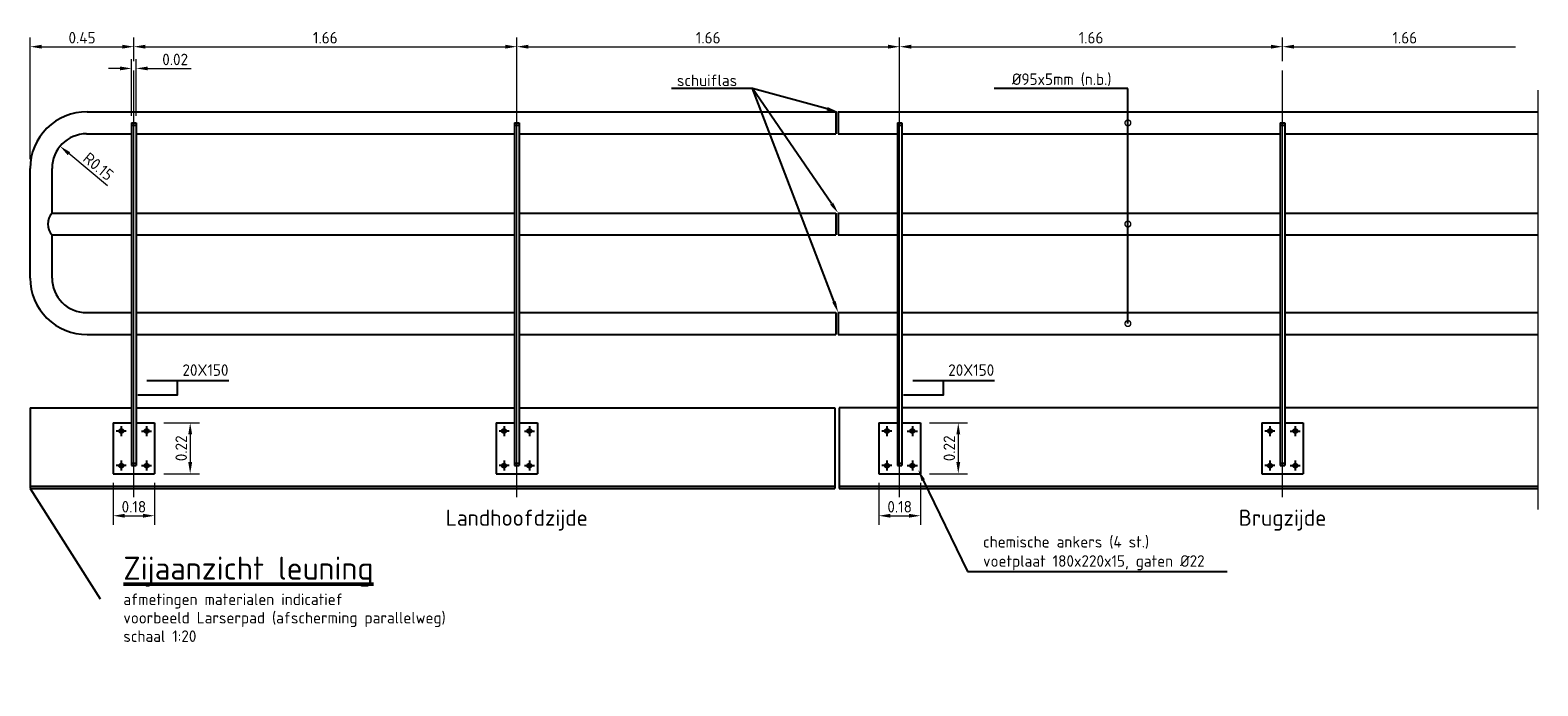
# Model space of a CAD drawing. Header units: metres. Extents: x -699 to 2316, y -1199 to 781.
# Tile 353 of 593: x 711.03 to 717.57, y -279.75 to -276.9. Entities that reach past the tile are written whole.
import ezdxf
from ezdxf import colors
from ezdxf.entities.mleader import LeaderData, LeaderLine
from ezdxf.enums import TextEntityAlignment as Align
from ezdxf.math import Vec2, Vec3

# ---------------------------------------------------------------- set-up
doc = ezdxf.new("R2010")
doc.units = ezdxf.units.M
doc.header["$PDMODE"] = 1
doc.linetypes.add('XX-AFBREEK', pattern=[7, 4, -1, 1, -1])
doc.linetypes.add('XX-HART', pattern=[13, 4, -2, 1, -2, 4])
for name, color, linetype, lineweight in [('B-WE-BC-BETONVORM-GD', 90, 'Continuous', 25), ('N-WE-BV-HARTLIJN-G', 7, 'XX-HART', 18), ('N-WE-SC-STAALVORM-G', 140, 'Continuous', 25), ('X-XX-AL-AFBREEKLIJN-G', 7, 'XX-AFBREEK', 18), ('X-XX-AL-M-20', 7, 'Continuous', 18), ('X-XX-AL-T25', 7, 'Continuous', 25), ('X-XX-AL-T25-20', 7, 'Continuous', 25), ('X-XX-AL-T35', 50, 'Continuous', 35), ('X-XX-AL-T50', 130, 'Continuous', 50)]:
    doc.layers.add(name, color=color, linetype=linetype, lineweight=lineweight)
doc.styles.add('NLCS-ISO-M20-T25', font='NLCS-ISO.ttf', dxfattribs={"height": 0.05})
doc.styles.add('NLCS-ISO-M20-T50', font='NLCS-ISO.ttf', dxfattribs={"height": 0.1})
doc.dimstyles.new('NLCS-M20-T25-PIJL_A_L2_H1', dxfattribs={"dimscale": 0.02, "dimtxt": 2.5, "dimasz": 2.5, "dimexe": 2, "dimexo": 2, "dimgap": 0.7, "dimtad": 1, "dimzin": 0, "dimdsep": 46, "dimtxsty": 'NLCS-ISO-M20-T25', "dimcen": 0, "dimdle": 2, "dimclrd": 256, "dimclre": 256, "dimclrt": 256, "dimadec": 1, "dimazin": 0, "dimtfac": 1, "dimtdec": 3, "dimtofl": 0, "dimtmove": 0, "dimatfit": 3, "dimfxl": 2, "dimtfillclr": 256, "dimtolj": 1, "dimtzin": 0, "dimlwd": -1, "dimlwe": -1, "dimarcsym": 0})

# ---------------------------------------------------------------- blocks, each defined once
blk = doc.blocks.new('*D2128')
at = {"layer": 'Defpoints', "color": 0, "transparency": 16777216}
for p in [(713.1416, -276.9723), (711.4807, -277.0757), (713.1416, -278.8323)]:
    blk.add_point(p, dxfattribs=at)
at = {"layer": 'X-XX-AL-M-20', "transparency": 16777216}
for p, q in [((711.4807, -277.0357), (711.4807, -276.9323)), ((711.5307, -276.9723), (713.0916, -276.9723)), ((713.1416, -278.7923), (713.1416, -276.9323))]:
    blk.add_line(p, q, dxfattribs=at)
for points in [[(711.5307, -276.9639), (711.5307, -276.9806), (711.4807, -276.9723)], [(713.0916, -276.9639), (713.0916, -276.9806), (713.1416, -276.9723)]]:
    blk.add_solid(points, dxfattribs=at)
at = {"layer": 'X-XX-AL-M-20', "transparency": 16777216, "insert": (712.3111, -276.9333), "char_height": 0.05, "attachment_point": 5, "style": 'NLCS-ISO-M20-T25'}
blk.add_mtext('\\A1;1.66', dxfattribs=at)
blk = doc.blocks.new('*D2129')
at = {"layer": 'Defpoints', "color": 0, "transparency": 16777216}
for p in [(711.4807, -276.9723), (711.4807, -277.0757), (711.0307, -277.5003)]:
    blk.add_point(p, dxfattribs=at)
at = {"layer": 'X-XX-AL-M-20', "transparency": 16777216}
for p, q in [((711.0307, -277.4603), (711.0307, -276.9323)), ((711.0807, -276.9723), (711.4307, -276.9723)), ((711.4807, -277.0357), (711.4807, -276.9323))]:
    blk.add_line(p, q, dxfattribs=at)
for points in [[(711.0807, -276.9639), (711.0807, -276.9806), (711.0307, -276.9723)], [(711.4307, -276.9639), (711.4307, -276.9806), (711.4807, -276.9723)]]:
    blk.add_solid(points, dxfattribs=at)
at = {"layer": 'X-XX-AL-M-20', "transparency": 16777216, "insert": (711.2557, -276.9333), "char_height": 0.05, "attachment_point": 5, "style": 'NLCS-ISO-M20-T25'}
blk.add_mtext('\\A1;0.45', dxfattribs=at)
blk = doc.blocks.new('*D2130')
at = {"layer": 'Defpoints', "color": 0, "transparency": 16777216}
for p in [(716.4634, -276.9723), (716.4634, -277.0757), (714.8025, -277.1942)]:
    blk.add_point(p, dxfattribs=at)
at = {"layer": 'X-XX-AL-M-20', "transparency": 16777216}
for p, q in [((714.8025, -277.1542), (714.8025, -276.9323)), ((714.8525, -276.9723), (716.4134, -276.9723)), ((716.4634, -277.0357), (716.4634, -276.9323))]:
    blk.add_line(p, q, dxfattribs=at)
for points in [[(714.8525, -276.9639), (714.8525, -276.9806), (714.8025, -276.9723)], [(716.4134, -276.9639), (716.4134, -276.9806), (716.4634, -276.9723)]]:
    blk.add_solid(points, dxfattribs=at)
at = {"layer": 'X-XX-AL-M-20', "transparency": 16777216, "insert": (715.6329, -276.9333), "char_height": 0.05, "attachment_point": 5, "style": 'NLCS-ISO-M20-T25'}
blk.add_mtext('\\A1;1.66', dxfattribs=at)
blk = doc.blocks.new('*D2131')
at = {"layer": 'Defpoints', "color": 0, "transparency": 16777216}
for p in [(711.4907, -277.0666), (711.4707, -277.3128), (711.4907, -277.3128)]:
    blk.add_point(p, dxfattribs=at)
at = {"layer": 'X-XX-AL-M-20', "transparency": 16777216}
for p, q in [((711.4707, -277.2728), (711.4707, -277.0266)), ((711.4907, -277.2728), (711.4907, -277.0266)), ((711.4207, -277.0666), (711.3707, -277.0666)), ((711.5407, -277.0666), (711.7287, -277.0666))]:
    blk.add_line(p, q, dxfattribs=at)
for points in [[(711.4207, -277.0583), (711.4207, -277.0749), (711.4707, -277.0666)], [(711.5407, -277.0583), (711.5407, -277.0749), (711.4907, -277.0666)]]:
    blk.add_solid(points, dxfattribs=at)
at = {"layer": 'X-XX-AL-M-20', "transparency": 16777216, "insert": (711.6597, -277.0276), "char_height": 0.05, "attachment_point": 5, "style": 'NLCS-ISO-M20-T25'}
blk.add_mtext('\\A1;0.02', dxfattribs=at)
blk = doc.blocks.new('*D2132')
at = {"layer": 'Defpoints', "color": 0, "transparency": 16777216}
for p in [(711.3907, -278.8249), (711.5707, -278.8249), (711.5707, -279.0075)]:
    blk.add_point(p, dxfattribs=at)
at = {"layer": 'X-XX-AL-M-20', "transparency": 16777216}
for p, q in [((711.3907, -278.8649), (711.3907, -279.0475)), ((711.5707, -278.8649), (711.5707, -279.0475)), ((711.4407, -279.0075), (711.5207, -279.0075))]:
    blk.add_line(p, q, dxfattribs=at)
for points in [[(711.4407, -278.9991), (711.4407, -279.0158), (711.3907, -279.0075)], [(711.5207, -278.9991), (711.5207, -279.0158), (711.5707, -279.0075)]]:
    blk.add_solid(points, dxfattribs=at)
at = {"layer": 'X-XX-AL-M-20', "transparency": 16777216, "insert": (711.4807, -278.9685), "char_height": 0.05, "attachment_point": 5, "style": 'NLCS-ISO-M20-T25'}
blk.add_mtext('\\A1;0.18', dxfattribs=at)
blk = doc.blocks.new('*D2133')
at = {"layer": 'Defpoints', "color": 0, "transparency": 16777216}
for p in [(711.5707, -278.6049), (711.5707, -278.8249), (711.7249, -278.8249)]:
    blk.add_point(p, dxfattribs=at)
at = {"layer": 'X-XX-AL-M-20', "transparency": 16777216}
for p, q in [((711.6107, -278.6049), (711.7649, -278.6049)), ((711.7249, -278.6549), (711.7249, -278.7749)), ((711.6107, -278.8249), (711.7649, -278.8249))]:
    blk.add_line(p, q, dxfattribs=at)
for points in [[(711.7166, -278.6549), (711.7333, -278.6549), (711.7249, -278.6049)], [(711.7166, -278.7749), (711.7333, -278.7749), (711.7249, -278.8249)]]:
    blk.add_solid(points, dxfattribs=at)
at = {"layer": 'X-XX-AL-M-20', "transparency": 16777216, "insert": (711.6859, -278.7149), "char_height": 0.05, "attachment_point": 5, "rotation": 90, "style": 'NLCS-ISO-M20-T25'}
blk.add_mtext('\\A1;0.22', dxfattribs=at)
blk = doc.blocks.new('*D2134')
at = {"layer": 'Defpoints', "color": 0, "transparency": 16777216}
for p in [(714.8025, -276.9723), (713.1416, -277.0757), (714.8025, -278.8323)]:
    blk.add_point(p, dxfattribs=at)
at = {"layer": 'X-XX-AL-M-20', "transparency": 16777216}
for p, q in [((713.1416, -277.0357), (713.1416, -276.9323)), ((713.1916, -276.9723), (714.7525, -276.9723)), ((714.8025, -278.7923), (714.8025, -276.9323))]:
    blk.add_line(p, q, dxfattribs=at)
for points in [[(713.1916, -276.9639), (713.1916, -276.9806), (713.1416, -276.9723)], [(714.7525, -276.9639), (714.7525, -276.9806), (714.8025, -276.9723)]]:
    blk.add_solid(points, dxfattribs=at)
at = {"layer": 'X-XX-AL-M-20', "transparency": 16777216, "insert": (713.972, -276.9333), "char_height": 0.05, "attachment_point": 5, "style": 'NLCS-ISO-M20-T25'}
blk.add_mtext('\\A1;1.66', dxfattribs=at)
blk = doc.blocks.new('*D2135')
at = {"layer": 'Defpoints', "color": 0, "transparency": 16777216}
for p in [(714.7125, -278.8249), (714.8925, -278.8249), (714.8925, -279.0075)]:
    blk.add_point(p, dxfattribs=at)
at = {"layer": 'X-XX-AL-M-20', "transparency": 16777216}
for p, q in [((714.7125, -278.8649), (714.7125, -279.0475)), ((714.8925, -278.8649), (714.8925, -279.0475)), ((714.7625, -279.0075), (714.8425, -279.0075))]:
    blk.add_line(p, q, dxfattribs=at)
for points in [[(714.7625, -278.9991), (714.7625, -279.0158), (714.7125, -279.0075)], [(714.8425, -278.9991), (714.8425, -279.0158), (714.8925, -279.0075)]]:
    blk.add_solid(points, dxfattribs=at)
at = {"layer": 'X-XX-AL-M-20', "transparency": 16777216, "insert": (714.8025, -278.9685), "char_height": 0.05, "attachment_point": 5, "style": 'NLCS-ISO-M20-T25'}
blk.add_mtext('\\A1;0.18', dxfattribs=at)
blk = doc.blocks.new('*D2136')
at = {"layer": 'Defpoints', "color": 0, "transparency": 16777216}
for p in [(714.8925, -278.6049), (714.8925, -278.8249), (715.0568, -278.8249)]:
    blk.add_point(p, dxfattribs=at)
at = {"layer": 'X-XX-AL-M-20', "transparency": 16777216}
for p, q in [((714.9325, -278.6049), (715.0968, -278.6049)), ((715.0568, -278.6549), (715.0568, -278.7749)), ((714.9325, -278.8249), (715.0968, -278.8249))]:
    blk.add_line(p, q, dxfattribs=at)
for points in [[(715.0485, -278.6549), (715.0652, -278.6549), (715.0568, -278.6049)], [(715.0485, -278.7749), (715.0652, -278.7749), (715.0568, -278.8249)]]:
    blk.add_solid(points, dxfattribs=at)
at = {"layer": 'X-XX-AL-M-20', "transparency": 16777216, "insert": (715.0178, -278.7149), "char_height": 0.05, "attachment_point": 5, "rotation": 90, "style": 'NLCS-ISO-M20-T25'}
blk.add_mtext('\\A1;0.22', dxfattribs=at)
blk = doc.blocks.new('*D2146')
at = {"layer": 'Defpoints', "color": 0, "transparency": 16777216}
for p in [(711.1605, -277.4043), (711.2757, -277.5003)]:
    blk.add_point(p, dxfattribs=at)
at = {"layer": 'X-XX-AL-M-20', "transparency": 16777216}
blk.add_line((711.3664, -277.5759), (711.1989, -277.4363), dxfattribs=at)
blk.add_solid([(711.2042, -277.4299), (711.1935, -277.4427), (711.1605, -277.4043)], dxfattribs=at)
at = {"layer": 'X-XX-AL-M-20', "transparency": 16777216, "insert": (711.3268, -277.4921), "char_height": 0.05, "attachment_point": 5, "rotation": 320.19588, "style": 'NLCS-ISO-M20-T25'}
blk.add_mtext('\\A1;R0.15', dxfattribs=at)
blk = doc.blocks.new('_DotSmall')
at = {"color": 0, "linetype": 'ByBlock', "const_width": 0.5}
blk.add_lwpolyline([(-0.0625, 0, 1), (0.0625, 0, 1)], format="xyb", close=True, dxfattribs=at)

msp = doc.modelspace()

# ---------------------------------------------------------------- linework, layer by layer
at = {"layer": 'B-WE-BC-BETONVORM-GD'}
for p, q in [((711.0307, -278.5398), (711.4707, -278.5398)), ((711.0307, -278.5398), (711.0307, -278.8898)), ((711.4907, -278.5398), (713.1316, -278.5398)), ((713.1516, -278.5398), (714.5207, -278.5398)), ((714.5207, -278.5398), (714.5207, -278.8898)), ((714.5407, -278.5398), (714.5407, -278.8898)), ((714.7925, -278.5398), (714.5407, -278.5398)), ((716.4534, -278.5398), (714.8125, -278.5398)), ((717.5709, -278.5398), (716.4734, -278.5398)), ((711.0307, -278.8796), (714.5207, -278.8796)), ((711.0307, -278.8898), (714.5207, -278.8898)), ((711.0307, -278.8898), (711.3338, -279.368)), ((714.5407, -278.8796), (717.5709, -278.8796)), ((714.5407, -278.8898), (717.5709, -278.8898))]:
    msp.add_line(p, q, dxfattribs=at)
at = {"layer": 'N-WE-BV-HARTLIJN-G', "color": 1}
for p, q in [((711.4807, -278.9265), (711.4807, -277.0757)), ((713.1416, -278.9265), (713.1416, -277.0757)), ((714.8025, -278.9265), (714.8025, -277.0757)), ((716.4634, -278.9265), (716.4634, -277.0757))]:
    msp.add_line(p, q, dxfattribs=at)
at = {"layer": 'N-WE-SC-STAALVORM-G'}
for p, q in [((711.2775, -277.2553), (714.5257, -277.2553)), ((714.5257, -277.2553), (714.5257, -277.3503)), ((714.5357, -277.2553), (714.5357, -277.3503)), ((714.5357, -277.2553), (717.5709, -277.2553)), ((711.2757, -277.3503), (711.4707, -277.3503)), ((711.4707, -277.3028), (711.4707, -278.7899)), ((711.4707, -277.3028), (711.4907, -277.3028)), ((711.4707, -277.3128), (711.4907, -277.3128)), ((711.4907, -277.3028), (711.4907, -278.7899)), ((711.4907, -277.3503), (713.1316, -277.3503)), ((713.1316, -277.3028), (713.1316, -278.7899)), ((713.1316, -277.3028), (713.1516, -277.3028)), ((713.1316, -277.3128), (713.1516, -277.3128)), ((713.1516, -277.3028), (713.1516, -278.7899)), ((713.1516, -277.3503), (714.5257, -277.3503)), ((714.5357, -277.3503), (714.7925, -277.3503)), ((714.7925, -277.3028), (714.7925, -278.7899)), ((714.7925, -277.3028), (714.8125, -277.3028)), ((714.7925, -277.3128), (714.8125, -277.3128)), ((714.8125, -277.3028), (714.8125, -278.7899)), ((714.8125, -277.3503), (716.4534, -277.3503)), ((716.4534, -277.3028), (716.4534, -278.7899)), ((716.4534, -277.3028), (716.4734, -277.3028)), ((716.4534, -277.3128), (716.4734, -277.3128)), ((716.4734, -277.3028), (716.4734, -278.7899)), ((716.4734, -277.3503), (717.5709, -277.3503)), ((711.0307, -277.9759), (711.0307, -277.5003)), ((711.1257, -277.6943), (711.1257, -277.5003)), ((711.1257, -277.6943), (711.4707, -277.6943)), ((711.4907, -277.6943), (713.1316, -277.6943)), ((713.1516, -277.6943), (714.5257, -277.6943)), ((714.5257, -277.6943), (714.5257, -277.7893)), ((714.5357, -277.6943), (714.5357, -277.7893)), ((714.5357, -277.6943), (714.7925, -277.6943)), ((714.8125, -277.6943), (716.4534, -277.6943)), ((716.4734, -277.6943), (717.5709, -277.6943)), ((711.1257, -277.9759), (711.1257, -277.7893)), ((711.1257, -277.7893), (711.4707, -277.7893)), ((711.4907, -277.7893), (713.1316, -277.7893)), ((713.1516, -277.7893), (714.5257, -277.7893)), ((714.5357, -277.7893), (714.7925, -277.7893)), ((714.8125, -277.7893), (716.4534, -277.7893)), ((716.4734, -277.7893), (717.5709, -277.7893)), ((711.2757, -278.1259), (711.4707, -278.1259)), ((711.4907, -278.1259), (713.1316, -278.1259)), ((713.1516, -278.1259), (714.5257, -278.1259)), ((714.5257, -278.1259), (714.5257, -278.2209)), ((714.5357, -278.1259), (714.5357, -278.2209)), ((714.5357, -278.1259), (714.7925, -278.1259)), ((714.8125, -278.1259), (716.4534, -278.1259)), ((716.4734, -278.1259), (717.5709, -278.1259)), ((711.2775, -278.2209), (711.4707, -278.2209)), ((711.4907, -278.2209), (713.1316, -278.2209)), ((713.1516, -278.2209), (714.5257, -278.2209)), ((714.5357, -278.2209), (714.7925, -278.2209)), ((714.8125, -278.2209), (716.4534, -278.2209)), ((716.4734, -278.2209), (717.5709, -278.2209)), ((711.3907, -278.6049), (711.4707, -278.6049)), ((711.3907, -278.6049), (711.3907, -278.8249)), ((711.4907, -278.6049), (711.5707, -278.6049)), ((711.5707, -278.6049), (711.5707, -278.8249)), ((713.0516, -278.6049), (713.1316, -278.6049)), ((713.0516, -278.6049), (713.0516, -278.8249)), ((713.1516, -278.6049), (713.2316, -278.6049)), ((713.2316, -278.6049), (713.2316, -278.8249)), ((714.7125, -278.6049), (714.7925, -278.6049)), ((714.7125, -278.6049), (714.7125, -278.8249)), ((714.8125, -278.6049), (714.8925, -278.6049)), ((714.8925, -278.6049), (714.8925, -278.8249)), ((716.3734, -278.6049), (716.4534, -278.6049)), ((716.3734, -278.6049), (716.3734, -278.8249)), ((716.4734, -278.6049), (716.5534, -278.6049)), ((716.5534, -278.6049), (716.5534, -278.8249)), ((711.4474, -278.6399), (711.4039, -278.6399)), ((711.4257, -278.6181), (711.4257, -278.6616)), ((711.5139, -278.6399), (711.5574, -278.6399)), ((711.5357, -278.6181), (711.5357, -278.6616)), ((713.1083, -278.6399), (713.0648, -278.6399)), ((713.0866, -278.6181), (713.0866, -278.6616)), ((713.1748, -278.6399), (713.2183, -278.6399)), ((713.1966, -278.6181), (713.1966, -278.6616)), ((714.7692, -278.6399), (714.7257, -278.6399)), ((714.7475, -278.6181), (714.7475, -278.6616)), ((714.8357, -278.6399), (714.8792, -278.6399)), ((714.8575, -278.6181), (714.8575, -278.6616)), ((716.4301, -278.6399), (716.3866, -278.6399)), ((716.4084, -278.6181), (716.4084, -278.6616)), ((716.4966, -278.6399), (716.5401, -278.6399)), ((716.5184, -278.6181), (716.5184, -278.6616)), ((711.4474, -278.7899), (711.4039, -278.7899)), ((711.4257, -278.7681), (711.4257, -278.8116)), ((711.4707, -278.7799), (711.4907, -278.7799)), ((711.4707, -278.7899), (711.4907, -278.7899)), ((711.5139, -278.7899), (711.5574, -278.7899)), ((711.5357, -278.7681), (711.5357, -278.8116)), ((713.1083, -278.7899), (713.0648, -278.7899)), ((713.0866, -278.7681), (713.0866, -278.8116)), ((713.1316, -278.7799), (713.1516, -278.7799)), ((713.1316, -278.7899), (713.1516, -278.7899)), ((713.1748, -278.7899), (713.2183, -278.7899)), ((713.1966, -278.7681), (713.1966, -278.8116)), ((714.7692, -278.7899), (714.7257, -278.7899)), ((714.7475, -278.7681), (714.7475, -278.8116)), ((714.7925, -278.7799), (714.8125, -278.7799)), ((714.7925, -278.7899), (714.8125, -278.7899)), ((714.8357, -278.7899), (714.8792, -278.7899)), ((714.8575, -278.7681), (714.8575, -278.8116)), ((716.4301, -278.7899), (716.3866, -278.7899)), ((716.4084, -278.7681), (716.4084, -278.8116)), ((716.4534, -278.7799), (716.4734, -278.7799)), ((716.4534, -278.7899), (716.4734, -278.7899)), ((716.4966, -278.7899), (716.5401, -278.7899)), ((716.5184, -278.7681), (716.5184, -278.8116)), ((711.3907, -278.8249), (711.5707, -278.8249)), ((713.0516, -278.8249), (713.2316, -278.8249)), ((714.7125, -278.8249), (714.8925, -278.8249)), ((716.3734, -278.8249), (716.5534, -278.8249))]:
    msp.add_line(p, q, dxfattribs=at)
for centre in [(711.4257, -278.6399), (711.5357, -278.6399), (713.0866, -278.6399), (713.1966, -278.6399), (714.7475, -278.6399), (714.8575, -278.6399), (716.4084, -278.6399), (716.5184, -278.6399), (711.4257, -278.7899), (711.5357, -278.7899), (713.0866, -278.7899), (713.1966, -278.7899), (714.7475, -278.7899), (714.8575, -278.7899), (716.4084, -278.7899), (716.5184, -278.7899)]:
    msp.add_circle(centre, 0.009, dxfattribs=at)
for centre, radius, start, end in [((711.2757, -277.5003), 0.245, 89.58985, 180), ((711.2757, -277.5003), 0.15, 90, 180), ((711.1777, -277.7418), 0.0705, 137.60558, 222.39442), ((711.2757, -277.9759), 0.245, 180, 270.41016), ((711.2757, -277.9759), 0.15, 180, 270)]:
    msp.add_arc(centre, radius, start, end, dxfattribs=at)
at = {"layer": 'X-XX-AL-AFBREEKLIJN-G'}
msp.add_line((717.5709, -277.1611), (717.5709, -278.9799), dxfattribs=at)
at = {"layer": 'X-XX-AL-M-20'}
for p, q in [((716.4634, -277.0357), (716.4634, -276.9323)), ((716.5134, -276.9723), (717.4743, -276.9723)), ((713.1416, -278.9265), (713.1416, -277.0757)), ((716.4634, -278.9265), (716.4634, -277.0757))]:
    msp.add_line(p, q, dxfattribs=at)
msp.add_solid([(716.5134, -276.9639), (716.5134, -276.9806), (716.4634, -276.9723)], dxfattribs=at)
at = {"layer": 'X-XX-AL-T25-20'}
for p, q in [((711.5372, -278.4213), (711.8928, -278.4213)), ((714.859, -278.4213), (715.2146, -278.4213))]:
    msp.add_line(p, q, dxfattribs=at)
for points in [[(711.4972, -278.483), (711.6704, -278.483), (711.6704, -278.4213)], [(714.819, -278.483), (714.9922, -278.483), (714.9922, -278.4213)]]:
    msp.add_lwpolyline(points, dxfattribs=at)

# ---------------------------------------------------------------- texts
at = {"layer": 'X-XX-AL-M-20', "insert": (716.9938, -276.9333), "char_height": 0.05, "attachment_point": 5, "style": 'NLCS-ISO-M20-T25'}
msp.add_mtext('\\A1;1.66', dxfattribs=at)
at = {"layer": 'X-XX-AL-T25', "style": 'NLCS-ISO-M20-T25'}
for s, p in [('afmetingen materialen indicatief', (711.4349, -279.395)), ('voorbeeld Larserpad (afscherming parallelweg)', (711.4349, -279.475)), ('schaal 1:20', (711.4349, -279.555))]:
    msp.add_text(s, height=0.05, dxfattribs=at).set_placement(p)
at = {"layer": 'X-XX-AL-T25-20', "style": 'NLCS-ISO-M20-T25'}
for p in [(711.7911, -278.3755), (715.1129, -278.3755)]:
    msp.add_text('20X150', height=0.05, dxfattribs=at).set_placement(p, align=Align.MIDDLE)
at = {"layer": 'X-XX-AL-T35', "style": 'NLCS-ISO-M20-T50'}
for s, p in [('Landhoofdzijde', (713.1416, -279.0265)), ('Brugzijde', (716.4634, -279.0265))]:
    msp.add_text(s, height=0.07, dxfattribs=at).set_placement(p, align=Align.MIDDLE)
at = {"layer": 'X-XX-AL-T50', "style": 'NLCS-ISO-M20-T50'}
msp.add_text('%%UZijaanzicht leuning', height=0.1, dxfattribs=at).set_placement((711.4349, -279.285))

# ---------------------------------------------------------------- dimensions: what is measured, and where the dimension line sits
at = {"layer": 'X-XX-AL-M-20'}
for base, p1, p2, picture, middle in [((711.4807, -276.9723), (711.0307, -277.5003), (711.4807, -277.0757), '*D2129', (711.2557, -276.9333)), ((713.1416, -276.9723), (711.4807, -277.0757), (713.1416, -278.8323), '*D2128', (712.3111, -276.9333)), ((714.8025, -276.9723), (713.1416, -277.0757), (714.8025, -278.8323), '*D2134', (713.972, -276.9333)), ((716.4634, -276.9723), (714.8025, -277.1942), (716.4634, -277.0757), '*D2130', (715.6329, -276.9333)), ((711.5707, -279.0075), (711.3907, -278.8249), (711.5707, -278.8249), '*D2132', (711.4807, -278.9685)), ((714.8925, -279.0075), (714.7125, -278.8249), (714.8925, -278.8249), '*D2135', (714.8025, -278.9685))]:
    dim = msp.add_linear_dim(base=base, p1=p1, p2=p2, dimstyle='NLCS-M20-T25-PIJL_A_L2_H1', dxfattribs=at)
    dim.commit()
    dim.dimension.update_dxf_attribs({"geometry": picture, "text_midpoint": middle})
dim = msp.add_linear_dim(base=(711.4907, -277.0666), p1=(711.4707, -277.3128), p2=(711.4907, -277.3128), dimstyle='NLCS-M20-T25-PIJL_A_L2_H1', dxfattribs=at)
dim.commit()
dim.dimension.update_dxf_attribs({"geometry": '*D2131', "text_midpoint": (711.6597, -277.0666), "dimtype": 160})
dim = msp.add_radius_dim(center=(711.2757, -277.5003), mpoint=(711.1605, -277.4043), dimstyle='NLCS-M20-T25-PIJL_A_L2_H1', dxfattribs=at)
dim.commit()
dim.dimension.update_dxf_attribs({"geometry": '*D2146', "text_midpoint": (711.3018, -277.5221), "dimtype": 164})
for base, p1, p2, picture, middle in [((711.7249, -278.8249), (711.5707, -278.6049), (711.5707, -278.8249), '*D2133', (711.7249, -278.7149)), ((715.0568, -278.8249), (714.8925, -278.6049), (714.8925, -278.8249), '*D2136', (715.0568, -278.7149))]:
    dim = msp.add_linear_dim(base=base, p1=p1, p2=p2, angle=90, dimstyle='NLCS-M20-T25-PIJL_A_L2_H1', dxfattribs=at)
    dim.commit()
    dim.dimension.update_dxf_attribs({"geometry": picture, "text_midpoint": middle, "dimtype": 160})

# ---------------------------------------------------------------- leaders
at = {"layer": 'X-XX-AL-T25-20'}
ml = msp.add_multileader_mtext('Standard', dxfattribs=at)
ml.set_content('schuiflas', color=256, style='NLCS-ISO-M20-T25')
ml.set_leader_properties(color=256, linetype='ByLayer', lineweight=-1)
ml.build(insert=Vec2(0, 0))
ml.multileader.update_dxf_attribs({"text_left_attachment_type": 5, "text_right_attachment_type": 5, "dogleg_length": 0.05, "arrow_head_size": 0.05})
ctx = ml.context
ctx.base_point, ctx.char_height, ctx.arrow_head_size, ctx.landing_gap_size, ctx.plane_origin = Vec3(713.8183, -277.1532), 0.05, 0.05, 0.018, Vec3(-173140.2614, -508234.6674)
ctx.left_attachment, ctx.right_attachment = 5, 5
notes = []
notes.append((ctx, [(1, (1, 1, 0), (714.1643, -277.1532), (-1, 0), 0.05, [(0, [(714.5357, -277.2553)], 0, [])])]))
ctx.mtext.insert, ctx.mtext.flow_direction = Vec3(713.8363, -277.0932), 5
ml = msp.add_multileader_mtext('Standard', dxfattribs=at)
ml.set_content(' ', color=256, style='NLCS-ISO-M20-T25')
ml.set_leader_properties(color=256, linetype='ByLayer', lineweight=-1)
ml.build(insert=Vec2(0, 0))
ml.multileader.update_dxf_attribs({"text_left_attachment_type": 5, "text_right_attachment_type": 5, "dogleg_length": 0.05, "arrow_head_size": 0.05})
ctx = ml.context
ctx.base_point, ctx.char_height, ctx.arrow_head_size, ctx.landing_gap_size, ctx.plane_origin = Vec3(714.0483, -277.1532), 0.05, 0.05, 0.018, Vec3(-173140.1513, -508234.778)
ctx.left_attachment, ctx.right_attachment = 5, 5
notes.append((ctx, [(1, (1, 1, 0), (714.1643, -277.1532), (-1, 0), 0.05, [(0, [(714.5357, -278.1259)], 0, [])])]))
ctx.mtext.insert, ctx.mtext.flow_direction = Vec3(714.0663, -277.1032), 5
ml = msp.add_multileader_mtext('Standard', dxfattribs=at)
ml.set_content(' ', color=256, style='NLCS-ISO-M20-T25')
ml.set_leader_properties(color=256, linetype='ByLayer', lineweight=-1)
ml.build(insert=Vec2(0, 0))
ml.multileader.update_dxf_attribs({"text_left_attachment_type": 5, "text_right_attachment_type": 5, "dogleg_length": 0.05, "arrow_head_size": 0.05})
ctx = ml.context
ctx.base_point, ctx.char_height, ctx.arrow_head_size, ctx.landing_gap_size, ctx.plane_origin = Vec3(714.0483, -277.1532), 0.05, 0.05, 0.018, Vec3(-173140.1513, -508234.778)
ctx.left_attachment, ctx.right_attachment = 5, 5
notes.append((ctx, [(1, (1, 1, 0), (714.1643, -277.1532), (-1, 0), 0.05, [(0, [(714.5357, -277.6943)], 0, [])])]))
ctx.mtext.insert, ctx.mtext.flow_direction = Vec3(714.0663, -277.1032), 5
ml = msp.add_multileader_mtext('Standard', dxfattribs=at)
ml.set_content('%%C95x5mm (n.b.)', color=256, style='NLCS-ISO-M20-T25')
ml.set_leader_properties(color=256, linetype='ByLayer', lineweight=-1)
ml.set_arrow_properties(name='DOTSMALL')
ml.build(insert=Vec2(0, 0))
ml.multileader.update_dxf_attribs({"text_left_attachment_type": 5, "text_right_attachment_type": 5, "dogleg_length": 0.05, "arrow_head_size": 0.05})
ctx = ml.context
ctx.base_point, ctx.char_height, ctx.arrow_head_size, ctx.landing_gap_size, ctx.plane_origin = Vec3(715.2715, -277.1532), 0.05, 0.05, 0.018, Vec3(-173138.6333, -508234.6923)
ctx.left_attachment, ctx.right_attachment = 5, 5
notes.append((ctx, [(1, (1, 1, 0), (715.7925, -277.1532), (-1, 0), 0.05, [(0, [(715.7925, -278.1734)], 0, [])])]))
ctx.mtext.insert, ctx.mtext.flow_direction = Vec3(715.2895, -277.0882), 5
ml = msp.add_multileader_mtext('Standard', dxfattribs=at)
ml.set_content(' ', color=256, style='NLCS-ISO-M20-T25')
ml.set_leader_properties(color=256, linetype='ByLayer', lineweight=-1)
ml.set_arrow_properties(name='DOTSMALL')
ml.build(insert=Vec2(0, 0))
ml.multileader.update_dxf_attribs({"text_left_attachment_type": 5, "text_right_attachment_type": 5, "dogleg_length": 0.05, "arrow_head_size": 0.05})
ctx = ml.context
ctx.base_point, ctx.char_height, ctx.arrow_head_size, ctx.landing_gap_size, ctx.plane_origin = Vec3(715.6765, -277.1532), 0.05, 0.05, 0.018, Vec3(-173138.5232, -508234.803)
ctx.left_attachment, ctx.right_attachment = 5, 5
notes.append((ctx, [(1, (1, 1, 0), (715.7925, -277.1532), (-1, 0), 0.05, [(0, [(715.7925, -277.3028)], 0, [])])]))
ctx.mtext.insert, ctx.mtext.flow_direction = Vec3(715.6945, -277.1032), 5
ml = msp.add_multileader_mtext('Standard', dxfattribs=at)
ml.set_content(' ', color=256, style='NLCS-ISO-M20-T25')
ml.set_leader_properties(color=256, linetype='ByLayer', lineweight=-1)
ml.set_arrow_properties(name='DOTSMALL')
ml.build(insert=Vec2(0, 0))
ml.multileader.update_dxf_attribs({"text_left_attachment_type": 5, "text_right_attachment_type": 5, "dogleg_length": 0.05, "arrow_head_size": 0.05})
ctx = ml.context
ctx.base_point, ctx.char_height, ctx.arrow_head_size, ctx.landing_gap_size, ctx.plane_origin = Vec3(715.6765, -277.1532), 0.05, 0.05, 0.018, Vec3(-173138.5232, -508234.803)
ctx.left_attachment, ctx.right_attachment = 5, 5
notes.append((ctx, [(1, (1, 1, 0), (715.7925, -277.1532), (-1, 0), 0.05, [(0, [(715.7925, -277.7418)], 0, [])])]))
ctx.mtext.insert, ctx.mtext.flow_direction = Vec3(715.6945, -277.1032), 5
ml = msp.add_multileader_mtext('Standard', dxfattribs=at)
ml.set_content('chemische ankers (4 st.)\\Pvoetplaat 180x220x15, gaten %%C22', color=256, style='NLCS-ISO-M20-T25')
ml.set_leader_properties(color=256, linetype='ByLayer', lineweight=-1)
ml.build(insert=Vec2(0, 0))
ml.multileader.update_dxf_attribs({"text_left_attachment_type": 5, "text_right_attachment_type": 5, "dogleg_length": 0.05, "arrow_head_size": 0.05})
ctx = ml.context
ctx.base_point, ctx.char_height, ctx.arrow_head_size, ctx.landing_gap_size, ctx.plane_origin = Vec3(715.1463, -279.2488), 0.05, 0.05, 0.018, Vec3(-173139.5634, -508237.0379)
ctx.left_attachment, ctx.right_attachment = 5, 5
notes.append((ctx, [(0, (1, 1, 0), (715.0963, -279.2488), (1, 0), 0.05, [(0, [(714.8831, -278.8084)], 0, [])])]))
ctx.mtext.insert, ctx.mtext.flow_direction = Vec3(715.1643, -279.0955), 5
for ctx, leaders in notes:
    for number, flags, end, landing, length, lines in leaders:
        leader = LeaderData()
        leader.index, (leader.has_last_leader_line, leader.has_dogleg_vector, leader.attachment_direction) = number, flags
        leader.last_leader_point, leader.dogleg_vector, leader.dogleg_length = Vec3(end), Vec3(landing), length
        for number, points, colour, breaks in lines:
            line = LeaderLine()
            line.index, line.vertices, line.color, line.breaks = number, Vec3.list(points), colors.encode_raw_color(colour), breaks
            leader.lines.append(line)
        ctx.leaders.append(leader)

doc.saveas('drawing.dxf')
